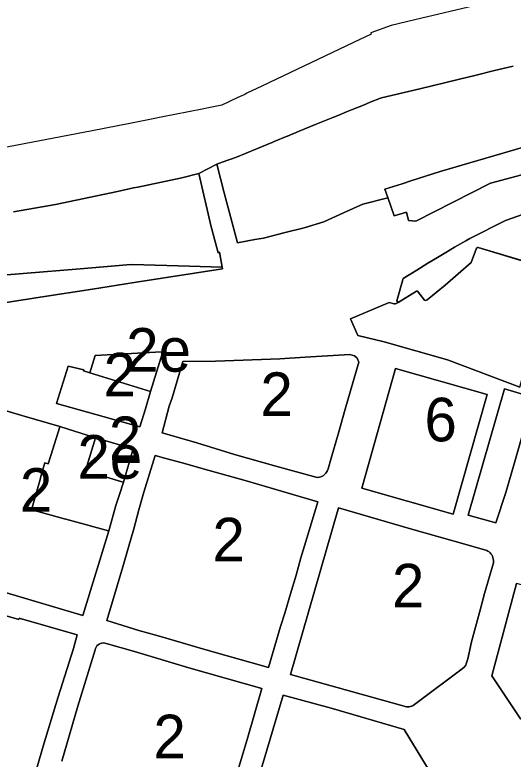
# Model space of a CAD drawing. Extents: x 598968 to 613553, y 4409678 to 4430833.
# Drawn here: x 608539.1 to 608676.3, y 4416120.2 to 4416325.2 of the extents above; entities that cross this region are included whole.
import ezdxf

# ---------------------------------------------------------------- set-up
doc = ezdxf.new("R2010")
doc.units = 0
for name, color, linetype in [('1', 7, 'Continuous'), ('SUBZONA 2e. CARRERS DE CASES. amb projecte especial', 7, 'Continuous'), ('ZONA 2. CARRERS DE CASES. Cases de trast', 7, 'Continuous'), ('ZONA 2M. CARRERS DE CASES. amb projecte especial', 7, 'Continuous'), ("ZONA 3. ILLES  D'EDIFICIS ENTRE MITGERES. EIXAMPLE.", 7, 'Continuous'), ('ZONA 6. EDIFICIS DE PISOS_ AÏLLATS I EN PARCEL.LES', 7, 'Continuous')]:
    doc.layers.add(name, color=color, linetype=linetype)

msp = doc.modelspace()

# ---------------------------------------------------------------- linework, layer by layer
at = {"layer": '1'}
for points in [[(608685.0511, 4416332.399), (608649.192, 4416323.8178), (608642.7421, 4416322.2678), (608637.1022, 4416320.2476), (608637.2222, 4416319.8876), (608632.3508, 4416317.572), (608607.073, 4416305.5569), (608602.9673, 4416303.6087), (608602.3732, 4416303.3268), (608600.4932, 4416302.4367), (608596.0533, 4416300.3266), (608592.4034, 4416299.6165), (608590.6534, 4416299.2664), (608579.3138, 4416297.0261), (608577.5638, 4416296.6761), (608571.164, 4416295.4159), (608560.3002, 4416293.2751), (608551.7244, 4416291.5852), (608521.3152, 4416285.7944)], [(608538.635, 4416270.9233), (608550.2473, 4416273.0179), (608567.2771, 4416276.6081), (608571.7567, 4416277.5483), (608572.947, 4416277.7982), (608585.0268, 4416280.3484), (608589.6968, 4416281.5184), (608594.6567, 4416284.1185), (608596.1807, 4416284.657), (608600.1466, 4416286.0585), (608605.4566, 4416288.2587), (608610.1365, 4416290.1987), (608610.4682, 4416290.3345), (608614.1028, 4416291.8226), (608614.1556, 4416291.847), (608615.6566, 4416292.4588), (608615.8764, 4416292.5487), (608617.3872, 4416293.1629), (608622.0764, 4416295.0688), (608624.3705, 4416296.0008), (608626.6651, 4416296.9352), (608628.2818, 4416297.5935), (608630.4075, 4416298.4636), (608631.7975, 4416299.0333), (608635.1062, 4416300.389), (608636.9573, 4416301.1446), (608639.7361, 4416302.2791), (608640.0039, 4416302.3427), (608650.596, 4416304.8592), (608661.1659, 4416307.4294), (608666.1052, 4416308.6169), (608666.1158, 4416308.6195), (608671.1958, 4416309.8495), (608676.3158, 4416311.0796)], [(608681.3658, 4416289.3799), (608666.6059, 4416285.0597), (608656.216, 4416282.0696), (608648.1687, 4416279.4587), (608645.7361, 4416278.6695), (608640.9751, 4416277.2216), (608641.7823, 4416274.9032), (608643.5386, 4416269.8588), (608646.9392, 4416270.8296), (608647.5059, 4416268.5647), (608649.53, 4416268.4029), (608670.0953, 4416278.838), (608687.3411, 4416283.449)], [(608687.3411, 4416283.449), (608670.0953, 4416278.838), (608649.53, 4416268.4029), (608647.5059, 4416268.5647), (608646.9392, 4416270.8296), (608643.5386, 4416269.8588), (608641.7823, 4416274.9032), (608641.4062, 4416274.7594), (608634.8863, 4416273.0793), (608629.6064, 4416270.6992), (608624.1464, 4416268.2192), (608618.7065, 4416266.5391), (608613.1619, 4416265.183), (608607.5048, 4416263.743), (608605.188, 4416263.3111), (608603.2149, 4416262.9471), (608600.3567, 4416262.4088), (608596.7367, 4416276.1886), (608594.6567, 4416284.1185), (608589.6968, 4416281.5184), (608593.1368, 4416266.8087), (608593.3068, 4416266.1687), (608595.0568, 4416259.6888), (608595.3868, 4416259.8488), (608596.1768, 4416255.7488), (608596.2668, 4416255.2589), (608588.5715, 4416254.0636), (608571.9271, 4416251.4785), (608560.4515, 4416249.6913), (608546.0168, 4416247.4434), (608514.3878, 4416242.5176)], [(608678.1952, 4416222.6561), (608658.2546, 4416230.2342), (608640.7852, 4416235.1712), (608633.5311, 4416236.8605), (608631.5064, 4416241.4896), (608642.1363, 4416245.9898), (608643.4963, 4416245.5998), (608643.9163, 4416245.5898), (608644.6475, 4416246.0372), (608644.2463, 4416246.4598), (608646.0362, 4416252.6198), (608649.7918, 4416254.9388), (608652.8139, 4416256.8047), (608655.4461, 4416258.4299), (608657.731, 4416259.7625), (608660.189, 4416261.1962), (608663.3049, 4416263.0135), (608664.396, 4416263.6499), (608674.2358, 4416268.6001), (608684.1361, 4416272.0391)], [(608684.1361, 4416272.0391), (608674.2358, 4416268.6001), (608664.396, 4416263.6499), (608663.3049, 4416263.0135), (608660.189, 4416261.1962), (608657.731, 4416259.7625), (608655.4461, 4416258.4299), (608652.8139, 4416256.8047), (608649.7918, 4416254.9388), (608646.0362, 4416252.6198), (608644.2463, 4416246.4598), (608644.6475, 4416246.0372), (608649.6862, 4416249.1199), (608649.8762, 4416249.1299), (608649.9362, 4416249.1199), (608651.8462, 4416246.6799), (608652.2862, 4416246.53), (608652.6062, 4416246.73), (608657.5861, 4416250.81), (608664.756, 4416257.01), (608666.236, 4416260.99), (608666.356, 4416261.13), (608666.686, 4416261.11), (608687.0258, 4416255.0405)], [(608687.0258, 4416255.0405), (608666.686, 4416261.11), (608686.997, 4416255.0242)], [(608514.3878, 4416242.5176), (608546.0168, 4416247.4434), (608560.4515, 4416249.6913), (608571.9271, 4416251.4785), (608588.5715, 4416254.0636), (608596.2668, 4416255.2589), (608596.1768, 4416255.7488), (608590.127, 4416255.9224), (608587.1482, 4416256.0079), (608571.4471, 4416256.4584), (608569.9353, 4416256.336), (608557.037, 4416255.2916), (608541.3074, 4416254.0179), (608535.6975, 4416253.4778)], [(608678.3563, 4416131.3519), (608670.4563, 4416143.1616), (608677.2578, 4416168.6269)], [(608500.2284, 4416118.0889), (608505.4083, 4416135.8987), (608510.1878, 4416150.8555), (608514.6081, 4416166.0685), (608540.1177, 4416158.6791), (608540.2277, 4416159.0391), (608556.2476, 4416154.4894), (608555.1676, 4416150.6594), (608550.9677, 4416137.3595), (608546.8778, 4416123.8296), (608543.9478, 4416113.5697)], [(608551.9427, 4416119.6348), (608556.4376, 4416134.8647), (608561.1275, 4416150.3495), (608561.2506, 4416150.7248), (608561.4327, 4416151.0752), (608561.669, 4416151.3917), (608561.9532, 4416151.6659), (608562.2779, 4416151.8907), (608562.6347, 4416152.0601), (608563.0141, 4416152.1699), (608563.4062, 4416152.2169), (608563.8008, 4416152.2), (608564.1875, 4416152.1196), (608571.9774, 4416149.8297), (608586.9272, 4416145.3901), (608607.037, 4416139.7105), (608603.0071, 4416125.6506), (608599.6772, 4416114.3107)], [(608605.0821, 4416111.2858), (608608.4595, 4416122.663), (608612.987, 4416137.8706), (608626.1468, 4416134.2709), (608646.2566, 4416128.4113), (608654.7265, 4416114.5716)]]:
    msp.add_lwpolyline(points, dxfattribs=at)
for points in [[(608666.686, 4416261.11), (608666.356, 4416261.13), (608666.236, 4416260.99), (608664.756, 4416257.01), (608657.5861, 4416250.81), (608652.6062, 4416246.73), (608652.2862, 4416246.53), (608651.8462, 4416246.6799), (608649.9362, 4416249.1199), (608649.8762, 4416249.1299), (608649.6862, 4416249.1199), (608644.6475, 4416246.0372), (608643.9163, 4416245.5898), (608643.4963, 4416245.5998), (608642.1363, 4416245.9898), (608631.5064, 4416241.4896), (608633.5311, 4416236.8605), (608640.7852, 4416235.1712), (608658.2546, 4416230.2342), (608678.1952, 4416222.6561), (608686.997, 4416255.0242)], [(608561.1662, 4416231.4225), (608579.4561, 4416232.3982), (608579.727, 4416232.0989), (608576.3871, 4416221.4989), (608575.031, 4416216.6978), (608573.4372, 4416211.759), (608556.7374, 4416216.3886), (608550.5574, 4416218.1985), (608553.7274, 4416228.4684), (608558.0173, 4416227.4785), (608557.9373, 4416227.1885), (608559.7037, 4416226.6408), (608559.7073, 4416226.6486)], [(608581.5471, 4416217.4891), (608582.3371, 4416219.7591), (608585.327, 4416229.719), (608594.3069, 4416229.7991), (608612.0667, 4416230.4794), (608619.0466, 4416230.9196), (608631.3665, 4416231.6998), (608632.6164, 4416231.2998), (608633.3264, 4416230.6198), (608633.7964, 4416229.5398), (608630.0765, 4416216.6199), (608628.0766, 4416209.69), (608626.1866, 4416203.13), (608625.3266, 4416200.1401), (608625.1066, 4416199.5701), (608624.7266, 4416198.9901), (608624.2366, 4416198.5001), (608623.9566, 4416198.3001), (608623.3366, 4416197.99), (608623.0067, 4416197.89), (608622.3167, 4416197.79), (608610.9451, 4416200.9285), (608599.5469, 4416204.1496), (608589.177, 4416207.3093), (608579.5871, 4416210.0591)], [(608643.8658, 4416227.8173), (608669.116, 4416220.6906), (608659.8264, 4416187.6918), (608634.6465, 4416194.8603)], [(608674.2708, 4416193.7014), (608676.7462, 4416202.1607), (608679.7254, 4416212.4483), (608681.606, 4416219.9308), (608673.9421, 4416222.19), (608663.9571, 4416187.4257), (608671.5351, 4416185.3276)], [(608663.9571, 4416187.4257), (608673.9421, 4416222.19), (608681.606, 4416219.9308), (608679.7254, 4416212.4483), (608676.7462, 4416202.1607), (608674.2708, 4416193.7014), (608671.5351, 4416185.3276)], [(608521.9879, 4416192.2483), (608528.2077, 4416213.6082), (608529.1277, 4416214.1182), (608529.6977, 4416216.0982), (608531.1777, 4416216.9282), (608533.1995, 4416216.391), (608534.0376, 4416216.8582), (608540.9675, 4416214.8484), (608551.4274, 4416211.8086), (608561.2873, 4416208.6988), (608571.6772, 4416205.679), (608568.9689, 4416196.485), (608568.9678, 4416196.4814), (608567.8356, 4416193.073), (608566.9473, 4416190.3991), (608566.8673, 4416190.1291), (608564.8874, 4416183.1292), (608557.7875, 4416159.8194), (608536.7378, 4416166.0189), (608526.4579, 4416169.0287), (608515.978, 4416172.0185)], [(608568.8074, 4416173.1594), (608570.3673, 4416178.5794), (608571.8373, 4416183.6793), (608573.2373, 4416188.8593), (608574.6172, 4416193.7292), (608577.7272, 4416203.8992), (608580.6171, 4416203.0592), (608585.1071, 4416201.8093), (608592.567, 4416199.7195), (608602.4669, 4416196.9297), (608622.5467, 4416191.0901), (608619.4967, 4416181.0502), (608617.8668, 4416175.7002), (608616.5168, 4416170.8603), (608615.0168, 4416165.7303), (608613.3969, 4416160.4403), (608612.2269, 4416156.7504), (608608.917, 4416145.4904), (608604.037, 4416146.8603), (608593.9771, 4416149.6901), (608589.1572, 4416151.05), (608583.5372, 4416152.6899), (608578.4873, 4416154.1798), (608573.2274, 4416155.6997), (608564.4075, 4416158.4295)], [(608628.1766, 4416189.4002), (608648.0632, 4416183.6793), (608663.6762, 4416179.291), (608669.0362, 4416177.7111), (608669.3662, 4416177.5311), (608669.6762, 4416177.3211), (608669.9562, 4416177.0711), (608670.2062, 4416176.7811), (608670.4262, 4416176.4811), (608670.6062, 4416176.1412), (608670.7462, 4416175.8012), (608670.8462, 4416175.4312), (608670.8962, 4416175.0612), (608670.9062, 4416174.6812), (608670.8762, 4416174.3112), (608668.4362, 4416165.8312), (608667.3262, 4416161.6613), (608666.2563, 4416157.5913), (608664.8763, 4416152.5214), (608663.8363, 4416147.8214), (608663.4063, 4416146.4814), (608663.2463, 4416146.1314), (608662.8263, 4416145.5414), (608662.3064, 4416145.0914), (608650.2765, 4416136.1113), (608648.7965, 4416135.0413), (608648.4465, 4416134.8613), (608648.2666, 4416134.7913), (608647.8966, 4416134.6913), (608647.7066, 4416134.6613), (608647.3166, 4416134.6313), (608646.9266, 4416134.6613), (608614.9547, 4416143.577)]]:
    msp.add_lwpolyline(points, close=True, dxfattribs=at)
at = {"layer": 'SUBZONA 2e. CARRERS DE CASES. amb projecte especial'}
for points in [[(608576.3871, 4416221.4989), (608579.727, 4416232.0989), (608579.4561, 4416232.3982), (608561.1662, 4416231.4225), (608559.7073, 4416226.6486), (608559.7037, 4416226.6408), (608559.7085, 4416226.6393)], [(608561.2873, 4416208.6988), (608551.4274, 4416211.8086), (608551.4234, 4416211.7959), (608548.9175, 4416203.8587), (608548.1875, 4416201.5687), (608547.2675, 4416201.8186), (608546.6075, 4416199.4287), (608545.7876, 4416196.5787), (608543.6076, 4416188.9288), (608545.4076, 4416188.4488), (608551.7422, 4416186.7095), (608552.654, 4416186.4591), (608553.0579, 4416186.3506), (608555.1176, 4416185.797), (608564.8834, 4416183.1303), (608564.8874, 4416183.1292), (608566.8673, 4416190.1291), (608566.9473, 4416190.3991), (608567.8356, 4416193.073), (608568.9678, 4416196.4814), (608568.9689, 4416196.485), (608568.8587, 4416196.5181), (608568.2229, 4416196.7091), (608567.3573, 4416196.9691), (608561.9074, 4416198.639), (608561.6363, 4416197.7494), (608558.2274, 4416198.7889), (608558.231, 4416198.8007), (608559.6274, 4416203.3389), (608561.2861, 4416208.6948)]]:
    msp.add_lwpolyline(points, close=True, dxfattribs=at)
at = {"layer": 'ZONA 2. CARRERS DE CASES. Cases de trast'}
for points in [[(608623.0067, 4416197.89), (608623.3366, 4416197.99), (608623.9566, 4416198.3001), (608624.2366, 4416198.5001), (608624.7266, 4416198.9901), (608625.1066, 4416199.5701), (608625.3266, 4416200.1401), (608626.1866, 4416203.13), (608628.0766, 4416209.69), (608630.0765, 4416216.6199), (608633.7964, 4416229.5398), (608633.3264, 4416230.6198), (608632.6164, 4416231.2998), (608631.3665, 4416231.6998), (608619.0466, 4416230.9196), (608612.0667, 4416230.4794), (608594.3069, 4416229.7991), (608585.327, 4416229.719), (608582.3371, 4416219.7591), (608581.5471, 4416217.4891), (608579.5871, 4416210.0591), (608589.177, 4416207.3093), (608599.5469, 4416204.1496), (608610.9451, 4416200.9285), (608622.3167, 4416197.79)], [(608559.7037, 4416226.6408), (608557.9373, 4416227.1885), (608558.0173, 4416227.4785), (608553.7274, 4416228.4684), (608550.5574, 4416218.1985), (608556.7374, 4416216.3886), (608573.4372, 4416211.759), (608575.031, 4416216.6978), (608576.3871, 4416221.4989), (608559.7085, 4416226.6393)], [(608568.9689, 4416196.485), (608571.6772, 4416205.679), (608561.2873, 4416208.6988), (608561.2861, 4416208.6948), (608559.6274, 4416203.3389), (608558.231, 4416198.8007), (608558.2274, 4416198.7889), (608561.6363, 4416197.7494), (608561.9074, 4416198.639), (608567.3573, 4416196.9691), (608568.2229, 4416196.7091), (608568.8587, 4416196.5181)], [(608612.2269, 4416156.7504), (608613.3969, 4416160.4403), (608615.0168, 4416165.7303), (608616.5168, 4416170.8603), (608617.8668, 4416175.7002), (608619.4967, 4416181.0502), (608622.5467, 4416191.0901), (608602.4669, 4416196.9297), (608592.567, 4416199.7195), (608585.1071, 4416201.8093), (608580.6171, 4416203.0592), (608577.7272, 4416203.8992), (608574.6172, 4416193.7292), (608573.2373, 4416188.8593), (608571.8373, 4416183.6793), (608570.3673, 4416178.5794), (608568.8074, 4416173.1594), (608564.4075, 4416158.4295), (608573.2274, 4416155.6997), (608578.4873, 4416154.1798), (608583.5372, 4416152.6899), (608589.1572, 4416151.05), (608593.9771, 4416149.6901), (608604.037, 4416146.8603), (608608.917, 4416145.4904)], [(608647.7066, 4416134.6613), (608647.8966, 4416134.6913), (608648.2666, 4416134.7913), (608648.4465, 4416134.8613), (608648.7965, 4416135.0413), (608650.2765, 4416136.1113), (608662.3064, 4416145.0914), (608662.8263, 4416145.5414), (608663.2463, 4416146.1314), (608663.4063, 4416146.4814), (608663.8363, 4416147.8214), (608664.8763, 4416152.5214), (608666.2563, 4416157.5913), (608667.3262, 4416161.6613), (608668.4362, 4416165.8312), (608670.8762, 4416174.3112), (608670.9062, 4416174.6812), (608670.8962, 4416175.0612), (608670.8462, 4416175.4312), (608670.7462, 4416175.8012), (608670.6062, 4416176.1412), (608670.4262, 4416176.4811), (608670.2062, 4416176.7811), (608669.9562, 4416177.0711), (608669.6762, 4416177.3211), (608669.3662, 4416177.5311), (608669.0362, 4416177.7111), (608663.6762, 4416179.291), (608648.0632, 4416183.6793), (608628.1766, 4416189.4002), (608614.9547, 4416143.577), (608646.9266, 4416134.6613), (608647.3166, 4416134.6313)]]:
    msp.add_lwpolyline(points, close=True, dxfattribs=at)
for points in [[(608536.7378, 4416166.0189), (608557.7875, 4416159.8194), (608564.8874, 4416183.1292), (608564.8834, 4416183.1303), (608555.1176, 4416185.797), (608553.0579, 4416186.3506), (608552.654, 4416186.4591), (608551.7422, 4416186.7095), (608545.4076, 4416188.4488), (608543.6076, 4416188.9288), (608545.7876, 4416196.5787), (608546.6075, 4416199.4287), (608547.2675, 4416201.8186), (608548.1875, 4416201.5687), (608548.9175, 4416203.8587), (608551.4234, 4416211.7959), (608551.4274, 4416211.8086), (608540.9675, 4416214.8484), (608534.0376, 4416216.8582)], [(608543.9478, 4416113.5697), (608546.8778, 4416123.8296), (608550.9677, 4416137.3595), (608555.1676, 4416150.6594), (608556.2476, 4416154.4894), (608540.2277, 4416159.0391), (608540.1177, 4416158.6791), (608514.6081, 4416166.0685), (608510.1878, 4416150.8555), (608505.4083, 4416135.8987), (608500.2284, 4416118.0889)], [(608599.6772, 4416114.3107), (608603.0071, 4416125.6506), (608607.037, 4416139.7105), (608586.9272, 4416145.3901), (608571.9774, 4416149.8297), (608564.1875, 4416152.1196), (608563.8008, 4416152.2), (608563.4062, 4416152.2169), (608563.0141, 4416152.1699), (608562.6347, 4416152.0601), (608562.2779, 4416151.8907), (608561.9532, 4416151.6659), (608561.669, 4416151.3917), (608561.4327, 4416151.0752), (608561.2506, 4416150.7248), (608561.1275, 4416150.3495), (608556.4376, 4416134.8647), (608551.9427, 4416119.6348)], [(608654.7265, 4416114.5716), (608646.2566, 4416128.4113), (608626.1468, 4416134.2709), (608612.987, 4416137.8706), (608608.4595, 4416122.663), (608605.0821, 4416111.2858)]]:
    msp.add_lwpolyline(points, dxfattribs=at)
at = {"layer": 'ZONA 2M. CARRERS DE CASES. amb projecte especial'}
for points in [[(608676.3158, 4416311.0796), (608671.1958, 4416309.8495), (608666.1158, 4416308.6195), (608666.1052, 4416308.6169), (608661.1659, 4416307.4294), (608650.596, 4416304.8592), (608640.0039, 4416302.3427), (608639.7361, 4416302.2791), (608636.9573, 4416301.1446), (608635.1062, 4416300.389), (608631.7975, 4416299.0333), (608630.4075, 4416298.4636), (608628.2818, 4416297.5935), (608626.6651, 4416296.9352), (608624.3705, 4416296.0008), (608622.0764, 4416295.0688), (608617.3872, 4416293.1629), (608615.8764, 4416292.5487), (608615.6566, 4416292.4588), (608614.1556, 4416291.847), (608614.1028, 4416291.8226), (608610.4682, 4416290.3345), (608610.1365, 4416290.1987), (608605.4566, 4416288.2587), (608600.1466, 4416286.0585), (608596.1807, 4416284.657), (608594.6567, 4416284.1185), (608596.7367, 4416276.1886), (608600.3567, 4416262.4088), (608603.2149, 4416262.9471), (608605.188, 4416263.3111), (608607.5048, 4416263.743), (608613.1619, 4416265.183), (608618.7065, 4416266.5391), (608624.1464, 4416268.2192), (608629.6064, 4416270.6992), (608634.8863, 4416273.0793), (608641.4062, 4416274.7594), (608641.7823, 4416274.9032), (608640.9751, 4416277.2216), (608645.7361, 4416278.6695), (608648.1687, 4416279.4587), (608656.216, 4416282.0696), (608666.6059, 4416285.0597), (608681.3658, 4416289.3799)], [(608535.6975, 4416253.4778), (608541.3074, 4416254.0179), (608557.037, 4416255.2916), (608569.9353, 4416256.336), (608571.4471, 4416256.4584), (608587.1482, 4416256.0079), (608590.127, 4416255.9224), (608596.1768, 4416255.7488), (608595.3868, 4416259.8488), (608595.0568, 4416259.6888), (608593.3068, 4416266.1687), (608593.1368, 4416266.8087), (608589.6968, 4416281.5184), (608585.0268, 4416280.3484), (608572.947, 4416277.7982), (608571.7567, 4416277.5483), (608567.2771, 4416276.6081), (608550.2473, 4416273.0179), (608538.635, 4416270.9233)]]:
    msp.add_lwpolyline(points, dxfattribs=at)
at = {"layer": "ZONA 3. ILLES  D'EDIFICIS ENTRE MITGERES. EIXAMPLE."}
msp.add_lwpolyline([(608784.975, 4416155.9534), (608764.7652, 4416161.803), (608764.5161, 4416160.9398), (608739.7921, 4416168.0445), (608724.9056, 4416172.3222), (608724.1657, 4416169.5222), (608714.4071, 4416172.0828), (608712.8208, 4416166.1435), (608711.072, 4416159.5961), (608677.2578, 4416168.6269), (608670.4563, 4416143.1616), (608678.3563, 4416131.3519), (608763.5354, 4416107.2837), (608772.5353, 4416112.4438)], close=True, dxfattribs=at)
at = {"layer": 'ZONA 6. EDIFICIS DE PISOS_ AÏLLATS I EN PARCEL.LES'}
msp.add_lwpolyline([(608669.116, 4416220.6906), (608643.8658, 4416227.8173), (608634.6465, 4416194.8603), (608659.8264, 4416187.6918)], close=True, dxfattribs=at)

# ---------------------------------------------------------------- texts
at = {"layer": 'SUBZONA 2e. CARRERS DE CASES. amb projecte especial'}
for p in [(608569.7154, 4416226.9485), (608556.2882, 4416197.4689)]:
    msp.add_text('2e', height=12, dxfattribs=at).set_placement(p)
at = {"layer": 'ZONA 2. CARRERS DE CASES. Cases de trast'}
for p in [(608563.4723, 4416220.1137), (608606.6918, 4416214.7449), (608564.9523, 4416202.5919), (608540.4327, 4416188.3738), (608593.4771, 4416174.6948), (608642.9304, 4416162.0158), (608577.2133, 4416120.4689)]:
    msp.add_text('2', height=12, dxfattribs=at).set_placement(p)
at = {"layer": 'ZONA 6. EDIFICIS DE PISOS_ AÏLLATS I EN PARCEL.LES'}
msp.add_text('6', height=12, dxfattribs=at).set_placement((608651.8813, 4416207.7545))

doc.saveas('drawing.dxf')
